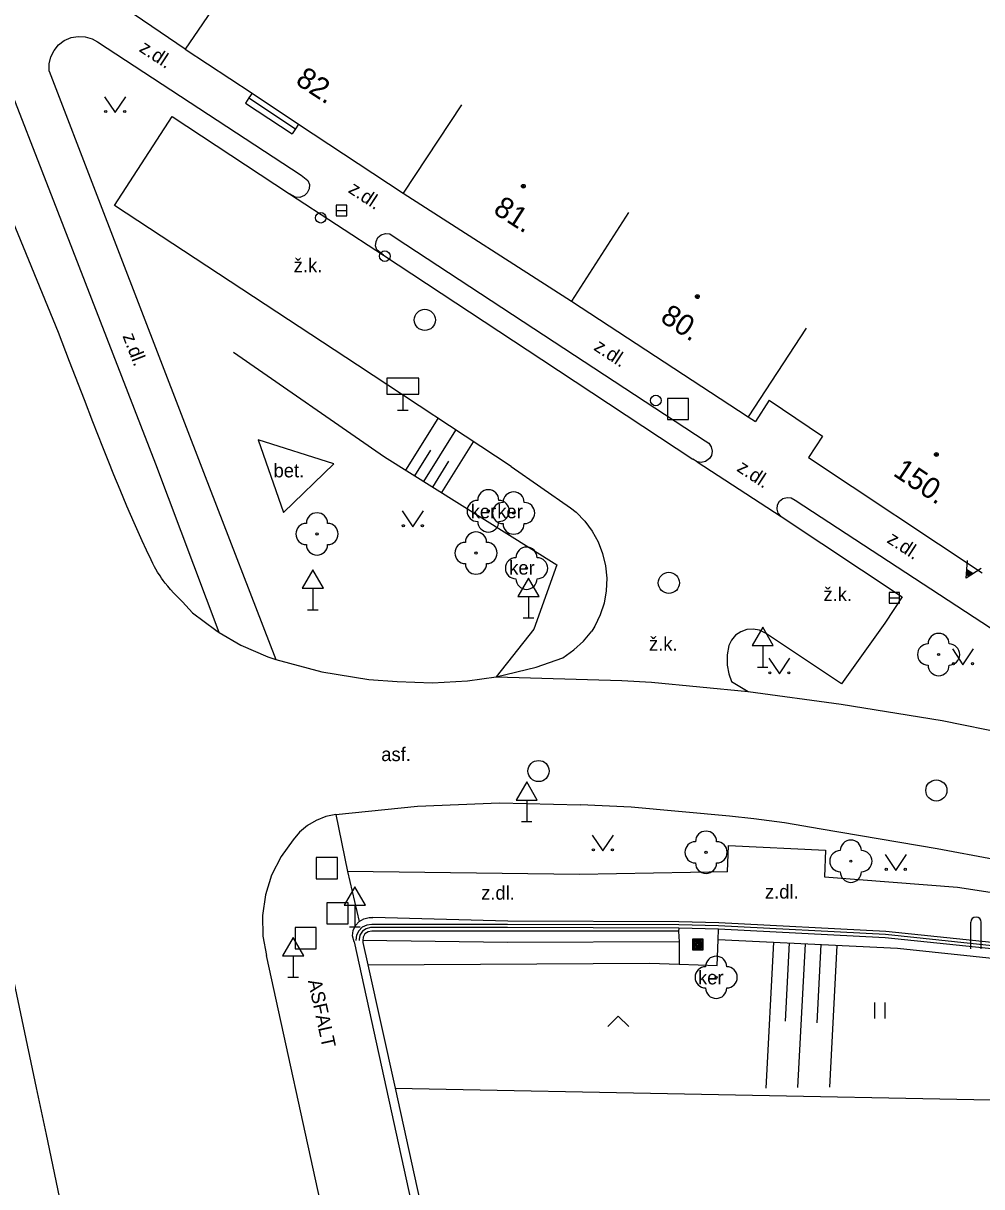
# Model space of a CAD drawing. Extents: x -538441 to -536770, y -1181008 to -1179809.
# Drawn here: x -537802.1 to -537756.7, y -1180541.9 to -1180486.9 of the extents above; entities that cross this region are included whole.
import ezdxf

# ---------------------------------------------------------------- set-up
doc = ezdxf.new("R2010")
doc.units = 0
for name, color, linetype in [('Vrstva 10', 7, 'Continuous'), ('Vrstva 11', 7, 'Continuous'), ('Vrstva 14', 7, 'Continuous'), ('Vrstva 15', 7, 'Continuous'), ('Vrstva 21', 7, 'Continuous'), ('Vrstva 22', 7, 'Continuous'), ('Vrstva 25', 7, 'Continuous'), ('Vrstva 26', 7, 'Continuous'), ('Vrstva 27', 7, 'Continuous'), ('Vrstva 28', 7, 'Continuous'), ('Vrstva 31', 7, 'Continuous'), ('Vrstva 34', 7, 'Continuous'), ('Vrstva 36', 7, 'Continuous'), ('Vrstva 38', 7, 'Continuous'), ('Vrstva 39', 7, 'Continuous'), ('Vrstva 40', 7, 'Continuous'), ('Vrstva 47', 7, 'Continuous'), ('Vrstva 5', 7, 'Continuous'), ('Vrstva 7', 7, 'Continuous'), ('Vrstva 9', 7, 'Continuous')]:
    doc.layers.add(name, color=color, linetype=linetype)

msp = doc.modelspace()

# ---------------------------------------------------------------- linework, layer by layer
at = {"layer": 'Vrstva 10'}
for p, q in [((-537797.763, -1180495.502), (-537795.029, -1180491.297)), ((-537795.029, -1180491.297), (-537789.479, -1180494.945)), ((-537789.479, -1180494.945), (-537785.034, -1180497.851)), ((-537800.41, -1180501.508), (-537802.812, -1180495.63)), ((-537786.264, -1180503.053), (-537797.763, -1180495.502)), ((-537785.034, -1180497.851), (-537777.547, -1180502.785)), ((-537778.993, -1180507.844), (-537786.264, -1180503.053)), ((-537777.547, -1180502.785), (-537770.404, -1180507.486)), ((-537770.207, -1180507.616), (-537766.234, -1180510.198)), ((-537766.234, -1180510.198), (-537760.508, -1180514.001)), ((-537779.709, -1180517.781), (-537773.761, -1180517.96)), ((-537773.761, -1180517.96), (-537772.362, -1180518.037)), ((-537772.362, -1180518.037), (-537767.78, -1180518.479)), ((-537768.574, -1180517.999), (-537767.78, -1180518.479)), ((-537758.616, -1180519.854), (-537755.154, -1180520.559)), ((-537779.541, -1180523.746), (-537775.714, -1180523.829)), ((-537767.52, -1180524.502), (-537768.671, -1180524.375)), ((-537766.066, -1180524.692), (-537767.52, -1180524.502)), ((-537764.328, -1180524.979), (-537766.066, -1180524.692)), ((-537758.85, -1180525.91), (-537764.328, -1180524.979)), ((-537756.16, -1180526.422), (-537758.85, -1180525.91)), ((-537803.01, -1180529.88), (-537801.459, -1180537.207)), ((-537782.938, -1180565.756), (-537790.569, -1180530.964)), ((-537801.459, -1180537.207), (-537800.99, -1180539.42)), ((-537800.99, -1180539.42), (-537792.522, -1180579.638))]:
    msp.add_line(p, q, dxfattribs=at)
for points in [[(-537797.169, -1180509.709), (-537797.491, -1180508.944), (-537797.787, -1180508.226), (-537798.06, -1180507.551), (-537798.312, -1180506.918), (-537798.779, -1180505.73), (-537799.182, -1180504.689), (-537799.882, -1180502.87), (-537800.41, -1180501.508)], [(-537778.993, -1180507.844), (-537776.197, -1180509.792), (-537775.929, -1180509.994)], [(-537794.07, -1180514.753), (-537794.544, -1180514.235), (-537794.762, -1180514.024), (-537794.946, -1180513.834), (-537795.107, -1180513.656), (-537795.242, -1180513.496), (-537795.356, -1180513.354), (-537795.452, -1180513.226), (-537795.534, -1180513.112), (-537795.603, -1180513.011), (-537795.72, -1180512.831), (-537795.803, -1180512.693), (-537795.863, -1180512.587), (-537795.949, -1180512.425), (-537796.03, -1180512.26), (-537796.243, -1180511.803), (-537796.446, -1180511.358), (-537796.639, -1180510.927), (-537796.824, -1180510.509), (-537797, -1180510.103), (-537797.169, -1180509.709)], [(-537775.929, -1180509.994), (-537775.517, -1180510.417), (-537775.165, -1180510.891), (-537774.881, -1180511.409), (-537774.669, -1180511.96), (-537774.533, -1180512.535), (-537774.476, -1180513.122), (-537774.5, -1180513.712), (-537774.602, -1180514.294), (-537774.782, -1180514.856), (-537775.037, -1180515.389), (-537775.176, -1180515.619)], [(-537760.508, -1180514.001), (-537761.33, -1180515.251), (-537763.372, -1180518.119), (-537766.975, -1180515.715)], [(-537794.07, -1180514.753), (-537792.967, -1180515.582), (-537792.807, -1180515.687), (-537791.776, -1180516.279), (-537790.512, -1180516.833), (-537790.132, -1180516.966)], [(-537776.55, -1180516.878), (-537776.037, -1180516.515), (-537775.574, -1180516.09), (-537775.176, -1180515.619)], [(-537766.975, -1180515.715), (-537767.247, -1180515.583), (-537767.544, -1180515.526), (-537767.845, -1180515.548), (-537768.13, -1180515.649), (-537768.379, -1180515.82), (-537768.574, -1180516.051), (-537768.697, -1180516.307)], [(-537768.697, -1180516.307), (-537768.778, -1180516.749), (-537768.775, -1180517.238), (-537768.7, -1180517.641), (-537768.574, -1180517.999)], [(-537790.132, -1180516.966), (-537787.954, -1180517.552), (-537785.727, -1180517.903), (-537784.383, -1180517.999)], [(-537779.709, -1180517.781), (-537777.819, -1180517.32), (-537776.55, -1180516.878)], [(-537784.383, -1180517.999), (-537782.725, -1180518.068), (-537781.068, -1180517.977), (-537779.709, -1180517.781)], [(-537767.78, -1180518.479), (-537763.386, -1180519.081), (-537758.616, -1180519.854)], [(-537787.284, -1180524.292), (-537783.421, -1180523.899), (-537779.541, -1180523.746)], [(-537768.671, -1180524.375), (-537773.32, -1180523.953), (-537775.714, -1180523.829)], [(-537787.284, -1180524.292), (-537787.76, -1180524.392), (-537788.212, -1180524.568), (-537788.63, -1180524.817), (-537789.002, -1180525.13), (-537789.304, -1180525.482)], [(-537789.304, -1180525.482), (-537789.882, -1180526.276), (-537790.325, -1180527.154), (-537790.619, -1180528.092), (-537790.757, -1180529.065), (-537790.736, -1180530.047), (-537790.569, -1180530.964)]]:
    msp.add_lwpolyline(points, dxfattribs=at)
at = {"layer": 'Vrstva 11'}
for p, q in [((-537800.436, -1180495.786), (-537803.717, -1180487.368)), ((-537798.565, -1180487.759), (-537794.638, -1180490.328)), ((-537800.842, -1180489.148), (-537798.592, -1180495.014)), ((-537794.638, -1180490.328), (-537788.923, -1180494.061)), ((-537791.398, -1180490.415), (-537789.194, -1180491.869)), ((-537791.56, -1180490.66), (-537789.36, -1180492.12)), ((-537798.592, -1180495.014), (-537793.541, -1180508.101)), ((-537795.806, -1180507.731), (-537800.436, -1180495.786)), ((-537784.48, -1180497.009), (-537777.921, -1180501.312)), ((-537777.921, -1180501.312), (-537769.821, -1180506.628)), ((-537792.807, -1180515.687), (-537795.806, -1180507.731)), ((-537793.541, -1180508.101), (-537790.132, -1180516.966)), ((-537765.565, -1180509.436), (-537755.36, -1180516.096)), ((-537787.284, -1180524.292), (-537786.744, -1180526.985)), ((-537775.767, -1180527.121), (-537786.744, -1180526.985)), ((-537786.744, -1180526.985), (-537786.182, -1180529.355)), ((-537768.77, -1180527.01), (-537775.767, -1180527.121)), ((-537769.199, -1180530.222), (-537769.192, -1180529.71))]:
    msp.add_line(p, q, dxfattribs=at)
for points in [[(-537800.842, -1180489.148), (-537800.845, -1180488.807), (-537800.769, -1180488.474), (-537800.618, -1180488.168), (-537800.4, -1180487.905), (-537800.139, -1180487.707), (-537799.815, -1180487.564), (-537799.478, -1180487.505), (-537799.138, -1180487.524), (-537798.811, -1180487.623), (-537798.565, -1180487.759)], [(-537791.254, -1180490.196), (-537791.398, -1180490.415), (-537791.56, -1180490.66)], [(-537789.049, -1180491.649), (-537789.194, -1180491.869), (-537789.36, -1180492.12)], [(-537788.923, -1180494.061), (-537788.606, -1180494.316), (-537788.542, -1180494.513), (-537788.556, -1180494.72), (-537788.647, -1180494.906), (-537788.777, -1180495.029), (-537788.996, -1180495.115), (-537789.203, -1180495.107), (-537789.479, -1180494.945)], [(-537785.034, -1180497.851), (-537785.345, -1180497.599), (-537785.407, -1180497.404), (-537785.389, -1180497.201), (-537785.295, -1180497.019), (-537785.14, -1180496.887), (-537784.945, -1180496.824), (-537784.742, -1180496.84), (-537784.48, -1180497.009)], [(-537790.97, -1180506.58), (-537789.77, -1180510.02), (-537787.39, -1180507.71), (-537790.97, -1180506.58)], [(-537769.821, -1180506.628), (-537769.65, -1180506.741), (-537769.534, -1180506.91), (-537769.491, -1180507.11), (-537769.527, -1180507.312), (-537769.615, -1180507.46), (-537769.805, -1180507.603), (-537770.005, -1180507.649), (-537770.207, -1180507.616), (-537770.404, -1180507.486)], [(-537766.234, -1180510.198), (-537766.361, -1180510.043), (-537766.418, -1180509.851), (-537766.397, -1180509.652), (-537766.3, -1180509.476), (-537766.142, -1180509.352), (-537765.949, -1180509.299), (-537765.75, -1180509.325), (-537765.565, -1180509.436)], [(-537768.77, -1180527.01), (-537768.72, -1180525.75), (-537764.13, -1180525.98), (-537764.18, -1180527.24), (-537757.89, -1180527.72)], [(-537757.89, -1180527.72), (-537754.698, -1180528.217), (-537752.679, -1180528.447)], [(-537771.069, -1180529.661), (-537771.084, -1180529.804), (-537771.046, -1180530.314)], [(-537771.046, -1180530.314), (-537771.053, -1180531.374), (-537769.252, -1180531.426), (-537769.199, -1180530.222)]]:
    msp.add_lwpolyline(points, dxfattribs=at)
at = {"layer": 'Vrstva 14'}
for p, q in [((-537785.775, -1180531.399), (-537772.46, -1180531.32)), ((-537772.46, -1180531.32), (-537771.053, -1180531.374)), ((-537784.489, -1180537.234), (-537754.95, -1180537.81))]:
    msp.add_line(p, q, dxfattribs=at)
msp.add_lwpolyline([(-537792.13, -1180502.44), (-537784.99, -1180507.38), (-537776.83, -1180512.49), (-537777.93, -1180515.53), (-537779.709, -1180517.781)], dxfattribs=at)
at = {"layer": 'Vrstva 15'}
for p, q in [((-537783.977, -1180508.015), (-537782.445, -1180505.569)), ((-537783.129, -1180508.545), (-537781.61, -1180506.12)), ((-537782.281, -1180509.076), (-537780.775, -1180506.67)), ((-537783.553, -1180508.28), (-537782.79, -1180507.062)), ((-537782.705, -1180508.811), (-537781.943, -1180507.593)), ((-537766.937, -1180537.223), (-537766.578, -1180530.326)), ((-537766.021, -1180534.06), (-537765.829, -1180530.365)), ((-537765.434, -1180537.204), (-537765.08, -1180530.404)), ((-537764.523, -1180534.138), (-537764.331, -1180530.443)), ((-537763.931, -1180537.186), (-537763.582, -1180530.482))]:
    msp.add_line(p, q, dxfattribs=at)
at = {"layer": 'Vrstva 22'}
for centre in [(-537780.08, -1180509.94), (-537778.88, -1180510.04), (-537788.18, -1180511.03), (-537780.66, -1180511.93), (-537778.27, -1180512.65), (-537758.78, -1180516.73), (-537769.78, -1180526.08), (-537762.93, -1180526.5), (-537769.3, -1180531.99)]:
    msp.add_circle(centre, 0.05, dxfattribs=at)
for centre, start, end in [((-537780.08, -1180509.44), 0, 180), ((-537778.88, -1180509.54), 0, 180), ((-537780.58, -1180509.94), 90, 270), ((-537779.38, -1180510.04), 90, 270), ((-537779.58, -1180509.94), 270, 90), ((-537778.38, -1180510.04), 270, 90), ((-537788.18, -1180510.53), 0, 180), ((-537788.68, -1180511.03), 90, 270), ((-537787.68, -1180511.03), 270, 90), ((-537780.08, -1180510.44), 180, 0), ((-537778.88, -1180510.54), 180, 0), ((-537780.66, -1180511.43), 0, 180), ((-537788.18, -1180511.53), 180, 0), ((-537781.16, -1180511.93), 90, 270), ((-537780.16, -1180511.93), 270, 90), ((-537778.27, -1180512.15), 0, 180), ((-537780.66, -1180512.43), 180, 0), ((-537778.77, -1180512.65), 90, 270), ((-537777.77, -1180512.65), 270, 90), ((-537778.27, -1180513.15), 180, 0), ((-537758.78, -1180516.23), 0, 180), ((-537759.28, -1180516.73), 90, 270), ((-537758.28, -1180516.73), 270, 90), ((-537758.78, -1180517.23), 180, 0), ((-537769.78, -1180525.58), 0, 180), ((-537770.28, -1180526.08), 90, 270), ((-537769.28, -1180526.08), 270, 90), ((-537762.93, -1180526), 0, 180), ((-537763.43, -1180526.5), 90, 270), ((-537762.43, -1180526.5), 270, 90), ((-537769.78, -1180526.58), 180, 0), ((-537762.93, -1180527), 180, 0), ((-537769.3, -1180531.49), 0, 180), ((-537769.8, -1180531.99), 90, 270), ((-537768.8, -1180531.99), 270, 90), ((-537769.3, -1180532.49), 180, 0)]:
    msp.add_arc(centre, 0.5, start, end, dxfattribs=at)
at = {"layer": 'Vrstva 25'}
for points in [[(-537770.42, -1180530.69), (-537769.92, -1180530.69), (-537769.92, -1180530.19), (-537770.42, -1180530.19)], [(-537770.37, -1180530.64), (-537769.97, -1180530.64), (-537769.97, -1180530.24), (-537770.37, -1180530.24)], [(-537770.32, -1180530.59), (-537770.02, -1180530.59), (-537770.02, -1180530.29), (-537770.32, -1180530.29)], [(-537770.27, -1180530.54), (-537770.07, -1180530.54), (-537770.07, -1180530.34), (-537770.27, -1180530.34)], [(-537770.22, -1180530.49), (-537770.12, -1180530.49), (-537770.12, -1180530.39), (-537770.22, -1180530.39)]]:
    msp.add_lwpolyline(points, close=True, dxfattribs=at)
at = {"layer": 'Vrstva 26'}
for p, q in [((-537757.338, -1180513.031), (-537757.467, -1180512.954)), ((-537757.291, -1180513), (-537757.463, -1180512.898)), ((-537757.244, -1180512.97), (-537757.459, -1180512.842)), ((-537757.197, -1180512.94), (-537757.455, -1180512.786)), ((-537757.15, -1180512.91), (-537757.45, -1180512.731))]:
    msp.add_line(p, q, dxfattribs=at)
for points in [[(-537771.61, -1180505.623), (-537770.61, -1180505.623), (-537770.61, -1180504.623), (-537771.61, -1180504.623)], [(-537788.214, -1180527.328), (-537787.214, -1180527.328), (-537787.214, -1180526.328), (-537788.214, -1180526.328)], [(-537787.708, -1180529.466), (-537786.708, -1180529.466), (-537786.708, -1180528.466), (-537787.708, -1180528.466)], [(-537789.22, -1180530.64), (-537788.22, -1180530.64), (-537788.22, -1180529.64), (-537789.22, -1180529.64)]]:
    msp.add_lwpolyline(points, close=True, dxfattribs=at)
msp.add_lwpolyline([(-537756.773, -1180512.669), (-537757.48, -1180513.121), (-537757.417, -1180512.285)], dxfattribs=at)
at = {"layer": 'Vrstva 27'}
for p, q in [((-537787.273, -1180495.733), (-537786.773, -1180495.733)), ((-537761.122, -1180514.047), (-537760.622, -1180514.047))]:
    msp.add_line(p, q, dxfattribs=at)
for points in [[(-537787.273, -1180495.983), (-537786.773, -1180495.983), (-537786.773, -1180495.483), (-537787.273, -1180495.483)], [(-537761.122, -1180514.297), (-537760.622, -1180514.297), (-537760.622, -1180513.797), (-537761.122, -1180513.797)]]:
    msp.add_lwpolyline(points, close=True, dxfattribs=at)
for centre in [(-537783.08, -1180500.909), (-537771.538, -1180513.342), (-537777.701, -1180522.238), (-537758.886, -1180523.155)]:
    msp.add_circle(centre, 0.5, dxfattribs=at)
at = {"layer": 'Vrstva 28'}
for centre in [(-537788.001, -1180496.08), (-537784.973, -1180497.897)]:
    msp.add_circle(centre, 0.25, dxfattribs=at)
at = {"layer": 'Vrstva 31'}
msp.add_circle((-537772.154, -1180504.72), 0.25, dxfattribs=at)
at = {"layer": 'Vrstva 34'}
for p, q in [((-537784.12, -1180504.42), (-537784.12, -1180505.17)), ((-537784.37, -1180505.17), (-537783.87, -1180505.17)), ((-537788.38, -1180513.592), (-537788.38, -1180514.61)), ((-537778.18, -1180513.982), (-537778.18, -1180515)), ((-537788.63, -1180514.61), (-537788.13, -1180514.61)), ((-537778.43, -1180515), (-537777.93, -1180515)), ((-537767.1, -1180516.302), (-537767.1, -1180517.32)), ((-537767.35, -1180517.32), (-537766.85, -1180517.32)), ((-537778.263, -1180523.608), (-537778.263, -1180524.626)), ((-537778.513, -1180524.626), (-537778.013, -1180524.626)), ((-537786.39, -1180528.582), (-537786.39, -1180529.6)), ((-537786.64, -1180529.6), (-537786.14, -1180529.6)), ((-537789.31, -1180530.972), (-537789.31, -1180531.99)), ((-537789.56, -1180531.99), (-537789.06, -1180531.99))]:
    msp.add_line(p, q, dxfattribs=at)
for points in [[(-537784.87, -1180504.42), (-537783.37, -1180504.42), (-537783.37, -1180503.67), (-537784.87, -1180503.67)], [(-537788.88, -1180513.592), (-537787.88, -1180513.592), (-537788.38, -1180512.726)], [(-537778.68, -1180513.982), (-537777.68, -1180513.982), (-537778.18, -1180513.116)], [(-537767.6, -1180516.302), (-537766.6, -1180516.302), (-537767.1, -1180515.436)], [(-537778.763, -1180523.608), (-537777.763, -1180523.608), (-537778.263, -1180522.742)], [(-537786.89, -1180528.582), (-537785.89, -1180528.582), (-537786.39, -1180527.716)], [(-537789.81, -1180530.972), (-537788.81, -1180530.972), (-537789.31, -1180530.106)]]:
    msp.add_lwpolyline(points, close=True, dxfattribs=at)
at = {"layer": 'Vrstva 36'}
for p, q in [((-537761.803, -1180533.933), (-537761.803, -1180533.183)), ((-537761.303, -1180533.933), (-537761.303, -1180533.183))]:
    msp.add_line(p, q, dxfattribs=at)
for points in [[(-537798.224, -1180490.359), (-537797.724, -1180491.109), (-537797.224, -1180490.359)], [(-537784.147, -1180509.94), (-537783.647, -1180510.69), (-537783.147, -1180509.94)], [(-537758.127, -1180516.461), (-537757.627, -1180517.211), (-537757.127, -1180516.461)], [(-537766.813, -1180516.897), (-537766.313, -1180517.647), (-537765.813, -1180516.897)], [(-537775.158, -1180525.263), (-537774.658, -1180526.013), (-537774.158, -1180525.263)], [(-537761.306, -1180526.186), (-537760.806, -1180526.936), (-537760.306, -1180526.186)], [(-537774.43, -1180534.321), (-537773.93, -1180533.821), (-537773.43, -1180534.321)]]:
    msp.add_lwpolyline(points, dxfattribs=at)
for centre in [(-537798.174, -1180491.059), (-537797.275, -1180491.059), (-537784.097, -1180510.64), (-537783.198, -1180510.64), (-537758.077, -1180517.161), (-537757.178, -1180517.161), (-537766.763, -1180517.597), (-537765.864, -1180517.597), (-537775.108, -1180525.963), (-537774.209, -1180525.963), (-537761.256, -1180526.886), (-537760.357, -1180526.886)]:
    msp.add_circle(centre, 0.05, dxfattribs=at)
at = {"layer": 'Vrstva 38'}
for points in [[(-537757.26, -1180530.64), (-537757.26, -1180529.39)], [(-537756.76, -1180530.64), (-537756.76, -1180529.39)]]:
    msp.add_lwpolyline(points, dxfattribs=at)
msp.add_arc((-537757.01, -1180529.39), 0.25, 0, 180, dxfattribs=at)
at = {"layer": 'Vrstva 39'}
for centre, radius in [((-537778.42, -1180494.59), 0.09), ((-537778.42, -1180494.59), 0.0398), ((-537770.189, -1180499.807), 0.09), ((-537770.189, -1180499.807), 0.0398), ((-537758.885, -1180507.275), 0.09), ((-537758.885, -1180507.275), 0.0398)]:
    msp.add_circle(centre, radius, dxfattribs=at)
at = {"layer": 'Vrstva 5'}
for p, q in [((-537794.42, -1180488.11), (-537800.45, -1180483.99)), ((-537791.599, -1180483.982), (-537794.42, -1180488.11)), ((-537794.42, -1180488.11), (-537791.254, -1180490.196)), ((-537791.254, -1180490.196), (-537789.049, -1180491.649)), ((-537781.349, -1180490.735), (-537784.1, -1180494.91)), ((-537789.049, -1180491.649), (-537784.1, -1180494.91)), ((-537784.1, -1180494.91), (-537776.15, -1180500.03)), ((-537773.443, -1180495.826), (-537776.15, -1180500.03)), ((-537776.15, -1180500.03), (-537767.78, -1180505.49)), ((-537765.048, -1180501.302), (-537767.78, -1180505.49)), ((-537766.788, -1180504.702), (-537767.444, -1180505.708)), ((-537766.788, -1180504.702), (-537764.265, -1180506.41)), ((-537767.78, -1180505.49), (-537767.444, -1180505.708)), ((-537764.265, -1180506.41), (-537764.93, -1180507.41)), ((-537764.93, -1180507.41), (-537756.72, -1180512.87))]:
    msp.add_line(p, q, dxfattribs=at)
at = {"layer": 'Vrstva 7'}
for p, q in [((-537779.154, -1180529.34), (-537785.538, -1180529.167)), ((-537771.065, -1180529.361), (-537779.154, -1180529.34)), ((-537769.18, -1180529.41), (-537771.065, -1180529.361)), ((-537761.283, -1180529.821), (-537769.18, -1180529.41)), ((-537779.176, -1180529.64), (-537785.656, -1180529.639)), ((-537779.176, -1180529.809), (-537785.59, -1180529.808)), ((-537771.069, -1180529.661), (-537779.176, -1180529.64)), ((-537771.084, -1180529.804), (-537779.176, -1180529.809)), ((-537769.192, -1180529.71), (-537771.069, -1180529.661)), ((-537761.306, -1180530.12), (-537769.192, -1180529.71)), ((-537753.199, -1180530.668), (-537761.283, -1180529.821)), ((-537786.42, -1180530.32), (-537778.712, -1180565.54)), ((-537779.176, -1180530.336), (-537786.017, -1180530.248)), ((-537786.006, -1180530.35), (-537785.775, -1180531.399)), ((-537771.046, -1180530.314), (-537779.176, -1180530.336)), ((-537760.723, -1180530.631), (-537769.199, -1180530.222)), ((-537753.237, -1180530.966), (-537761.306, -1180530.12)), ((-537753.389, -1180531.4), (-537760.723, -1180530.631)), ((-537785.775, -1180531.399), (-537784.489, -1180537.234)), ((-537784.489, -1180537.234), (-537781.943, -1180548.789))]:
    msp.add_line(p, q, dxfattribs=at)
for points in [[(-537786.42, -1180530.32), (-537786.494, -1180530.032), (-537786.466, -1180529.776), (-537786.361, -1180529.54), (-537786.182, -1180529.355), (-537785.967, -1180529.217), (-537785.715, -1180529.16), (-537785.538, -1180529.167)], [(-537785.656, -1180529.639), (-537785.862, -1180529.691), (-537786.023, -1180529.804), (-537786.148, -1180529.993), (-537786.188, -1180530.2), (-537786.187, -1180530.244)], [(-537785.59, -1180529.808), (-537785.765, -1180529.833), (-537785.912, -1180529.932), (-537786.002, -1180530.085), (-537786.017, -1180530.248), (-537786.006, -1180530.35)]]:
    msp.add_lwpolyline(points, dxfattribs=at)
at = {"layer": 'Vrstva 9'}
for p, q in [((-537779.176, -1180529.49), (-537785.586, -1180529.489)), ((-537771.067, -1180529.511), (-537779.176, -1180529.49)), ((-537769.186, -1180529.56), (-537771.067, -1180529.511)), ((-537761.294, -1180529.97), (-537769.186, -1180529.56)), ((-537753.218, -1180530.817), (-537761.294, -1180529.97))]:
    msp.add_line(p, q, dxfattribs=at)
msp.add_lwpolyline([(-537785.586, -1180529.489), (-537785.823, -1180529.517), (-537786.038, -1180529.62), (-537786.206, -1180529.789), (-537786.31, -1180530.003), (-537786.337, -1180530.24), (-537786.337, -1180530.254)], dxfattribs=at)

# ---------------------------------------------------------------- texts
at = {"layer": 'Vrstva 21'}
for p in [(-537780.91, -1180510.287), (-537779.652, -1180510.287), (-537779.088, -1180512.952), (-537770.16, -1180532.325)]:
    msp.add_text('ker', height=0.65, dxfattribs=at).set_placement(p)
at = {"layer": 'Vrstva 40'}
for s, rotation, p in [('z.dl.', 326.8077, (-537796.635, -1180488.185)), ('z.dl.', 326.7233, (-537786.743, -1180494.854)), ('z.dl.', 291.1868, (-537797.386, -1180501.669)), ('z.dl.', 326.7233, (-537775.133, -1180502.304)), ('z.dl.', 326.7233, (-537768.368, -1180508.024)), ('z.dl.', 326.8707, (-537761.267, -1180511.405)), ('ASFALT', 282.284, (-537788.614, -1180532.156))]:
    msp.add_text(s, height=0.65, rotation=rotation, dxfattribs=at).set_placement(p)
for s, p in [('ž.k.', (-537789.282, -1180498.658)), ('bet.', (-537790.235, -1180508.354)), ('ž.k.', (-537764.227, -1180514.205)), ('ž.k.', (-537772.478, -1180516.547)), ('asf.', (-537785.14, -1180521.769)), ('z.dl.', (-537780.417, -1180528.32)), ('z.dl.', (-537766.993, -1180528.265))]:
    msp.add_text(s, height=0.65, dxfattribs=at).set_placement(p)
at = {"layer": 'Vrstva 47'}
for s, rotation, p in [('82.', 326.6185, (-537789.25, -1180489.72)), ('81.', 327.2174, (-537779.896, -1180495.834)), ('80.', 326.8824, (-537771.999, -1180500.947)), ('150.', 326.3744, (-537760.981, -1180508.235))]:
    msp.add_text(s, height=1, rotation=rotation, dxfattribs=at).set_placement(p)

doc.saveas('drawing.dxf')
